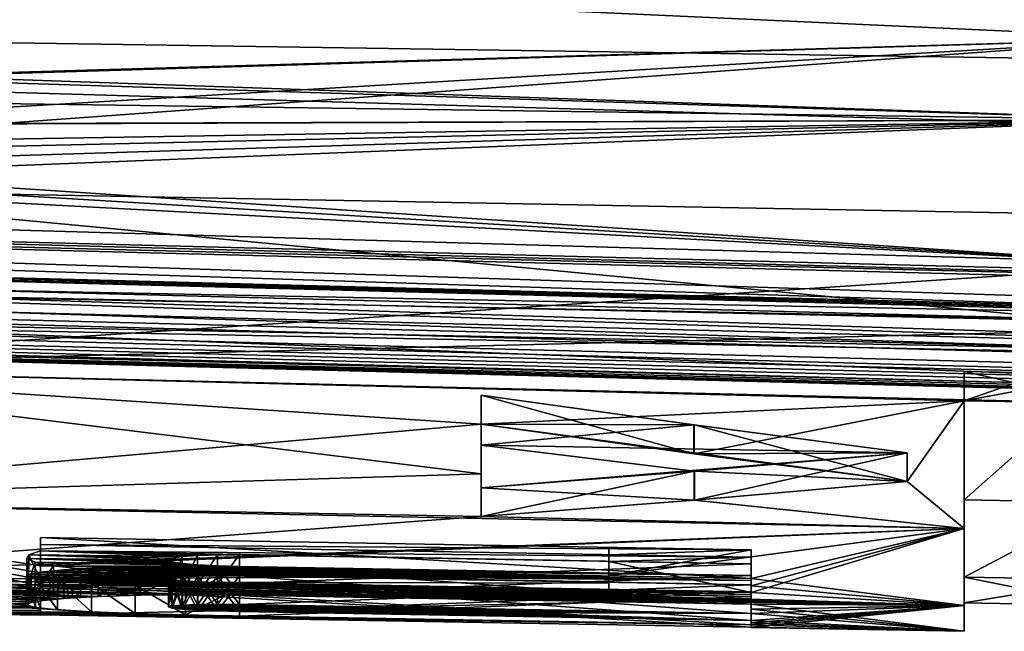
# Model space of a CAD drawing. Header units: metres. Extents: x -31 to 116, y -84 to 84.
# Tile 333 of 656: x 37 to 44, y -61 to -57. Entities that reach past the tile are written whole.
import ezdxf

# ---------------------------------------------------------------- set-up
doc = ezdxf.new("R2010")
doc.units = ezdxf.units.M
doc.layers.add('solid_80010000GA_11_1', color=7, linetype='CONTINUOUS')

msp = doc.modelspace()

# ---------------------------------------------------------------- linework, layer by layer
at = {"layer": 'solid_80010000GA_11_1'}
for points in [[(44.944008, -55.024616, -26.760374), (44.944008, -56.985374, -22.282122), (23.04767, -55.984234, -23.726908)], [(12.5, -55.339149, 19.366802), (103, -56.357498, 23.341595), (103, -58.015087, 18.847979)], [(12.5, -56.648029, 15.116095), (12.5, -55.339149, 19.366802), (103, -58.015087, 18.847979)], [(12.5, -55.339161, -19.366768), (103, -58.015034, -18.848118), (103, -56.357452, -23.341688)], [(12.5, -55.339161, -19.366768), (12.5, -56.648037, -15.116065), (103, -58.015034, -18.848118)], [(44.944008, -57.559288, 20.754623), (44.944008, -55.718426, 25.284042), (24.505907, -56.844608, 21.656111)], [(44.944008, -56.985374, -22.282122), (23.04767, -57.626736, -19.4), (23.04767, -55.984234, -23.726908)], [(12.5, -56.648029, 15.116095), (103, -58.015087, 18.847979), (103, -59.31485, 14.238866)], [(12.5, -57.631004, 10.777947), (12.5, -56.648029, 15.116095), (103, -59.31485, 14.238866)], [(12.5, -56.648037, -15.116065), (103, -59.314892, -14.238695), (103, -58.015034, -18.848118)], [(12.5, -56.648037, -15.116065), (12.5, -57.631008, -10.77793), (103, -59.314892, -14.238695)], [(44.944008, -57.559288, 20.754623), (24.505907, -56.844608, 21.656111), (23.04767, -56.86322, 21.535429)], [(44.944008, -57.559288, 20.754623), (23.04767, -56.86322, 21.535429), (23.04767, -57.254906, 20.471352)], [(44.944008, -56.985374, -22.282122), (23.5, -57.635067, -19.4), (23.04767, -57.626736, -19.4)], [(31.5, -57.782387, -19.4), (23.5, -57.635067, -19.4), (44.944008, -56.985374, -22.282122)], [(44.944008, -56.985374, -22.282122), (33.5, -57.81921, -19.4), (31.5, -57.782387, -19.4)], [(33.5, -57.81921, -19.4), (44.944008, -56.985374, -22.282122), (44.944008, -58.58165, -17.663977)], [(44.944008, -57.559288, 20.754623), (23.04767, -57.254906, 20.471352), (23.04767, -57.626736, 19.4)], [(44.944008, -57.559288, 20.754623), (23.04767, -57.626736, 19.4), (23.5, -57.635067, 19.4)], [(31.5, -57.782387, 19.4), (44.944008, -57.559288, 20.754623), (23.5, -57.635067, 19.4)], [(31.5, -57.782387, 19.4), (33.5, -57.81921, 19.4), (44.944008, -57.559288, 20.754623)], [(33.5, -57.81921, 19.4), (33.749901, -57.907051, 19.150099), (44.944008, -57.559288, 20.754623)], [(33.749901, -57.907051, 19.150099), (34, -57.993755, 18.9), (44.944008, -57.559288, 20.754623)], [(34, -57.993755, 18.9), (44.944008, -59.031609, 16.09643), (44.944008, -57.559288, 20.754623)], [(12.5, -57.631004, 10.777947), (103, -59.31485, 14.238866), (103, -60.248985, 9.542415)], [(12.5, -58.28233, 6.377097), (12.5, -57.631004, 10.777947), (103, -60.248985, 9.542415)], [(12.5, -57.631008, -10.77793), (103, -60.248993, -9.542366), (103, -59.314892, -14.238695)], [(12.5, -57.631008, -10.77793), (12.5, -58.28233, -6.377097), (103, -60.248993, -9.542366)], [(13, -57.79845, 6.326239), (12.5, -58.28233, 6.377097), (92, -60.352726, 6.594704)], [(13, -57.79845, -6.326239), (92, -59.855804, -6.542476), (12.5, -58.28233, -6.377097)], [(13, -57.850716, 5.828978), (92, -59.90807, 6.045215), (12.5, -58.334595, 5.879836)], [(13, -57.850716, -5.828978), (12.5, -58.334595, -5.879836), (92, -60.404987, -6.097443)], [(13, -57.79845, 6.326239), (92, -60.352726, 6.594704), (92, -59.855804, 6.542476)], [(92, -59.90807, -6.045215), (92, -59.855804, -6.542476), (13, -57.79845, -6.326239)], [(13, -57.850716, -5.828978), (92, -59.90807, -6.045215), (13, -57.79845, -6.326239)], [(13, -57.79845, 6.326239), (92, -59.855804, 6.542476), (13, -57.850716, 5.828978)], [(13, -57.850716, -5.828978), (92, -60.404987, -6.097443), (92, -59.90807, -6.045215)], [(92, -59.855804, 6.542476), (92, -59.90807, 6.045215), (13, -57.850716, 5.828978)], [(33.749725, -57.90699, -19.150274), (33.5, -57.81921, -19.4), (44.944008, -58.58165, -17.663977)], [(34, -57.993755, -18.9), (33.749725, -57.90699, -19.150274), (44.944008, -58.58165, -17.663977)], [(34, -59.301441, 14.276676), (44.944008, -59.031609, 16.09643), (34, -57.993755, 18.9)], [(34, -59.301441, -14.276676), (34, -57.993755, -18.9), (44.944008, -58.58165, -17.663977)], [(13, -58.050327, 3.292632), (12.5, -58.536209, 3.318096), (92, -60.615154, 3.427049)], [(13, -58.050327, -3.292632), (92, -60.11618, -3.400899), (12.5, -58.536209, -3.318096)], [(13, -58.050327, 3.292632), (92, -60.615154, 3.427049), (92, -60.11618, 3.400899)], [(92, -60.142349, -2.901584), (92, -60.11618, -3.400899), (13, -58.050327, -3.292632)], [(13, -58.076496, -2.793317), (92, -60.142349, -2.901584), (13, -58.050327, -3.292632)], [(13, -58.050327, 3.292632), (92, -60.11618, 3.400899), (13, -58.076496, 2.793317)], [(13, -58.076496, 2.793317), (92, -60.142349, 2.901584), (12.5, -58.562374, 2.818781)], [(13, -58.076496, -2.793317), (12.5, -58.562374, -2.818781), (92, -60.641323, -2.927734)], [(13, -58.076496, -2.793317), (92, -60.641323, -2.927734), (92, -60.142349, -2.901584)], [(92, -60.11618, 3.400899), (92, -60.142349, 2.901584), (13, -58.076496, 2.793317)], [(52.250004, -59.668968, 0.5), (13, -58.143097, 0.5), (12.5, -58.62804, 0.5)], [(52.250004, -59.668968, -0.5), (12.5, -58.62804, -0.5), (13, -58.143097, -0.5)], [(13, -58.143097, -0.5), (92, -60.211784, 0.5), (92, -60.211784, -0.5)], [(52.250004, -59.668968, -0.5), (13, -58.143097, -0.5), (92, -60.211784, -0.5)], [(13, -58.143097, -0.5), (13, -58.143097, 0.5), (92, -60.211784, 0.5)], [(92, -60.709896, 0.5), (92, -60.211784, 0.5), (13, -58.143097, 0.5)], [(52.250004, -59.668968, 0.5), (92, -60.709896, 0.5), (13, -58.143097, 0.5)], [(12.5, -58.28233, -6.377097), (92, -60.352726, -6.594704), (103, -60.248993, -9.542366)], [(92, -60.352726, 6.594704), (12.5, -58.28233, 6.377097), (103, -60.248985, 9.542415)], [(92, -59.855804, -6.542476), (92, -60.352726, -6.594704), (12.5, -58.28233, -6.377097)], [(12.5, -58.334595, -5.879836), (12.5, -58.449436, -4.60007), (103, -60.811893, -4.786809)], [(92, -60.404987, -6.097443), (12.5, -58.334595, -5.879836), (103, -60.811893, -4.786809)], [(12.5, -58.334595, 5.879836), (92, -60.404987, 6.097443), (103, -60.811905, 4.78665)], [(12.5, -58.449436, 4.60007), (12.5, -58.334595, 5.879836), (103, -60.811905, 4.78665)], [(92, -59.90807, 6.045215), (92, -60.404987, 6.097443), (12.5, -58.334595, 5.879836)], [(12.5, -58.449436, -4.60007), (12.5, -58.536209, -3.318096), (103, -60.811893, -4.786809)], [(92, -60.615154, 3.427049), (12.5, -58.449436, 4.60007), (103, -60.811905, 4.78665)], [(92, -60.615154, 3.427049), (12.5, -58.536209, 3.318096), (12.5, -58.449436, 4.60007)], [(12.5, -58.536209, -3.318096), (92, -60.615154, -3.427049), (103, -60.811893, -4.786809)], [(92, -60.11618, -3.400899), (92, -60.615154, -3.427049), (12.5, -58.536209, -3.318096)], [(12.5, -58.562374, 2.818781), (92, -60.641323, 2.927734), (92, -60.709896, 0.5)], [(12.5, -58.606678, 1.659715), (12.5, -58.562374, 2.818781), (92, -60.709896, 0.5)], [(92, -60.142349, 2.901584), (92, -60.641323, 2.927734), (12.5, -58.562374, 2.818781)], [(92, -60.641323, -2.927734), (12.5, -58.562374, -2.818781), (12.5, -58.606678, -1.659715)], [(12.5, -58.606678, 1.659715), (92, -60.709896, 0.5), (52.250004, -59.668968, 0.5)], [(52.250004, -59.668968, 0.5), (12.5, -58.62804, 0.5), (12.5, -58.606678, 1.659715)], [(92, -60.641323, -2.927734), (12.5, -58.606678, -1.659715), (12.5, -58.62804, -0.5)], [(44.5, -59.555668, -14), (34, -59.301441, -14.276676), (44.944008, -58.58165, -17.663977)], [(92, -60.641323, -2.927734), (12.5, -58.62804, -0.5), (52.250004, -59.668968, -0.5)], [(43.5, -59.537735, 14), (44.944008, -59.031609, 16.09643), (34, -59.301441, 14.276676)], [(43.5, -59.537735, 14), (44.5, -59.555668, 14), (44.944008, -59.031609, 16.09643)], [(40.099998, -60.053425, -11.272638), (34, -60.240959, -9.566088), (34, -59.301441, -14.276676)], [(44.5, -59.555668, -14), (43.5, -59.537735, -14), (34, -59.301441, -14.276676)], [(40.099998, -59.703316, -13), (34, -59.301441, -14.276676), (43.5, -59.537735, -14)], [(40.099998, -59.703316, -13), (40.099998, -60.053425, -11.272638), (34, -59.301441, -14.276676)], [(40.099998, -59.703316, 13), (34, -59.301441, 14.276676), (34, -60.240959, 9.566088)], [(40.099998, -59.703316, 13), (43.5, -59.537735, 14), (34, -59.301441, 14.276676)], [(43.5, -59.332233, -14), (43.5, -59.537735, -14), (44.5, -59.555668, -14)], [(43.5, -60.235565, -9.380269), (43.5, -59.537735, -14), (43.5, -59.332233, -14)], [(44.5, -59.350166, -14), (43.5, -59.332233, -14), (44.5, -59.555668, -14)], [(43.5, -59.332233, 14), (43.5, -59.537735, 14), (43.5, -60.438046, 9.379955)], [(43.5, -59.332233, 14), (44.5, -59.350166, 14), (43.5, -59.537735, 14)], [(43.5, -60.235565, 9.380269), (43.5, -59.332233, 14), (43.5, -60.438046, 9.379955)], [(43.5, -60.235565, -9.380269), (43.5, -59.332233, -14), (44.5, -59.350166, -14)], [(43.5, -60.235565, 9.380269), (44.5, -59.350166, 14), (43.5, -59.332233, 14)], [(44.5, -59.350166, 14), (44.5, -59.555668, 14), (43.5, -59.537735, 14)], [(43.5, -60.235565, -9.380269), (44.5, -59.350166, -14), (44.5, -60.253235, -9.380241)], [(43.5, -60.235565, 9.380269), (44.5, -60.253235, 9.380241), (44.5, -59.350166, 14)], [(40.099998, -59.498585, 13), (40.099998, -59.703316, 13), (40.099998, -60.053425, 11.272638)], [(41.596809, -59.707508, 12.135818), (40.099998, -59.703316, 13), (40.099998, -59.498585, 13)], [(40.099998, -59.84988, 11.272671), (40.099998, -59.498585, 13), (40.099998, -60.053425, 11.272638)], [(40.099998, -59.498585, -13), (40.099998, -59.703316, -13), (41.596828, -59.911617, -12.135806)], [(40.099998, -59.84988, -11.272671), (40.099998, -59.703316, -13), (40.099998, -59.498585, -13)], [(41.599339, -59.707848, -12.134356), (40.099998, -59.498585, -13), (41.596828, -59.911617, -12.135806)], [(41.596809, -59.707508, 12.135818), (40.099998, -59.498585, 13), (40.099998, -59.84988, 11.272671)], [(40.099998, -59.84988, -11.272671), (40.099998, -59.498585, -13), (41.599339, -59.707848, -12.134356)], [(40.099998, -59.703316, -13), (43.5, -59.537735, -14), (43.099998, -60.107582, -11.267949)], [(41.599342, -59.911957, 12.134355), (43.5, -59.537735, 14), (40.099998, -59.703316, 13)], [(41.599342, -59.911957, 12.134355), (43.099998, -60.107582, 11.267949), (43.5, -59.537735, 14)], [(43.099998, -60.107582, -11.267949), (43.5, -59.537735, -14), (43.5, -60.438046, -9.379955)], [(43.099998, -60.107582, 11.267949), (43.5, -60.438046, 9.379955), (43.5, -59.537735, 14)], [(43.5, -60.235565, -9.380269), (43.5, -60.438046, -9.379955), (43.5, -59.537735, -14)], [(40.099998, -60.053425, 11.272638), (40.099998, -59.703316, 13), (34, -60.240959, 9.566088)], [(41.596809, -59.707508, 12.135818), (41.599342, -59.911957, 12.134355), (40.099998, -59.703316, 13)], [(41.596828, -59.911617, -12.135806), (40.099998, -59.703316, -13), (43.099998, -60.107582, -11.267949)], [(40.099998, -59.84988, -11.272671), (40.099998, -60.053425, -11.272638), (40.099998, -59.703316, -13)], [(41.596809, -59.707508, 12.135818), (40.099998, -59.84988, 11.272671), (43.099998, -59.904057, 11.267949)], [(40.099998, -59.84988, -11.272671), (41.599339, -59.707848, -12.134356), (43.099998, -59.904057, -11.267949)], [(41.596809, -59.707508, 12.135818), (43.099998, -59.904057, 11.267949), (41.599342, -59.911957, 12.134355)], [(41.599339, -59.707848, -12.134356), (41.596828, -59.911617, -12.135806), (43.099998, -60.107582, -11.267949)], [(43.099998, -59.904057, -11.267949), (41.599339, -59.707848, -12.134356), (43.099998, -60.107582, -11.267949)], [(40.099998, -59.84988, 11.272671), (40.099998, -60.053425, 11.272638), (40.099998, -60.353565, 9.535898)], [(40.099998, -60.151043, 9.535898), (40.099998, -59.84988, 11.272671), (40.099998, -60.353565, 9.535898)], [(40.099998, -59.84988, -11.272671), (40.099998, -60.151043, -9.535898), (40.099998, -60.053425, -11.272638)], [(43.099998, -59.904057, 11.267949), (40.099998, -59.84988, 11.272671), (40.099998, -60.151043, 9.535898)], [(40.099998, -59.84988, -11.272671), (43.099998, -59.904057, -11.267949), (41.600391, -60.033886, -10.402149)], [(40.099998, -59.84988, -11.272671), (41.600391, -60.033886, -10.402149), (40.099998, -60.151043, -9.535898)], [(43.099998, -59.904057, 11.267949), (40.099998, -60.151043, 9.535898), (41.601871, -60.033764, 10.403005)], [(43.099998, -59.904057, 11.267949), (43.099998, -60.107582, 11.267949), (41.599342, -59.911957, 12.134355)], [(41.600391, -60.033886, -10.402149), (43.099998, -59.904057, -11.267949), (41.60186, -60.236767, -10.402997)], [(43.099998, -59.904057, -11.267949), (43.099998, -60.107582, -11.267949), (41.60186, -60.236767, -10.402997)], [(43.099998, -59.904057, 11.267949), (41.601871, -60.033764, 10.403005), (43.099998, -60.107582, 11.267949)], [(40.099998, -60.053425, -11.272638), (40.099998, -60.353565, -9.535898), (34, -60.240959, -9.566088)], [(40.099998, -60.353565, 9.535898), (40.099998, -60.053425, 11.272638), (34, -60.240959, 9.566088)], [(41.601871, -60.033764, 10.403005), (40.099998, -60.151043, 9.535898), (41.600388, -60.236889, 10.402148)], [(41.600391, -60.033886, -10.402149), (41.60186, -60.236767, -10.402997), (40.099998, -60.353565, -9.535898)], [(40.099998, -60.151043, -9.535898), (41.600391, -60.033886, -10.402149), (40.099998, -60.353565, -9.535898)], [(40.099998, -60.151043, -9.535898), (40.099998, -60.353565, -9.535898), (40.099998, -60.053425, -11.272638)], [(41.601871, -60.033764, 10.403005), (41.600388, -60.236889, 10.402148), (43.099998, -60.107582, 11.267949)], [(43.099998, -60.107582, 11.267949), (41.600388, -60.236889, 10.402148), (43.5, -60.438046, 9.379955)], [(41.60186, -60.236767, -10.402997), (43.099998, -60.107582, -11.267949), (43.5, -60.438046, -9.379955)], [(40.099998, -60.151043, 9.535898), (40.099998, -60.353565, 9.535898), (41.600388, -60.236889, 10.402148)], [(36.903851, -60.850086, -4.892578), (34, -60.806816, -4.797378), (34, -60.240959, -9.566088)], [(40.099998, -60.353565, -9.535898), (43.5, -60.438046, -9.379955), (34, -60.240959, -9.566088)], [(37, -60.701122, -6.5), (34, -60.240959, -9.566088), (43.5, -60.438046, -9.379955)], [(36.916348, -60.822998, -5.22086), (36.903851, -60.850086, -4.892578), (34, -60.240959, -9.566088)], [(37, -60.796391, -5.538517), (36.916348, -60.822998, -5.22086), (34, -60.240959, -9.566088)], [(37, -60.75066, -6.019447), (37, -60.796391, -5.538517), (34, -60.240959, -9.566088)], [(37, -60.701122, -6.5), (37, -60.75066, -6.019447), (34, -60.240959, -9.566088)], [(40.099998, -60.353565, 9.535898), (34, -60.240959, 9.566088), (34, -60.806816, 4.797378)], [(40.099998, -60.353565, -9.535898), (41.60186, -60.236767, -10.402997), (43.5, -60.438046, -9.379955)], [(41.600388, -60.236889, 10.402148), (40.099998, -60.353565, 9.535898), (43.5, -60.438046, 9.379955)], [(43.5, -60.779774, 4.70425), (43.5, -60.235565, 9.380269), (43.5, -60.438046, 9.379955)], [(43.5, -60.235565, -9.380269), (43.5, -60.779774, -4.70425), (43.5, -60.438046, -9.379955)], [(43.5, -60.235565, -9.380269), (44.5, -60.253235, -9.380241), (43.5, -60.779774, -4.70425)], [(43.5, -60.779774, 4.70425), (44.5, -60.253235, 9.380241), (43.5, -60.235565, 9.380269)], [(43.5, -60.779774, -4.70425), (44.5, -60.253235, -9.380241), (44.5, -60.797283, -4.704228)], [(43.5, -60.779774, 4.70425), (44.5, -60.797283, 4.704228), (44.5, -60.253235, 9.380241)], [(40.099998, -60.353565, 9.535898), (34, -60.806816, 4.797378), (43.5, -60.438046, 9.379955)], [(41, -60.771343, 6.5), (43.5, -60.438046, 9.379955), (34, -60.806816, 4.797378)], [(42, -60.788898, -6.5), (37, -60.701122, -6.5), (43.5, -60.438046, -9.379955)], [(41, -60.771343, 6.5), (42, -60.788898, 6.5), (43.5, -60.438046, 9.379955)], [(42, -60.88752, 5.5), (43.5, -60.980419, 4.703999), (43.5, -60.438046, 9.379955)], [(42, -60.840263, 6.000203), (42, -60.88752, 5.5), (43.5, -60.438046, 9.379955)], [(42, -60.788898, 6.5), (42, -60.840263, 6.000203), (43.5, -60.438046, 9.379955)], [(42, -60.788898, -6.5), (43.5, -60.438046, -9.379955), (43.5, -60.980419, -4.703999)], [(43.5, -60.779774, 4.70425), (43.5, -60.438046, 9.379955), (43.5, -60.980419, 4.703999)], [(43.5, -60.779774, -4.70425), (43.5, -60.980419, -4.703999), (43.5, -60.438046, -9.379955)], [(37, -60.499947, -6.5), (37, -60.701122, -6.5), (42, -60.788898, -6.5)], [(37, -60.549648, -6.019448), (37, -60.701122, -6.5), (37, -60.499947, -6.5)], [(37, -60.499947, -6.5), (42, -60.788898, -6.5), (42, -60.587723, -6.5)], [(37, -60.549648, -6.019448), (37, -60.499947, -6.5), (42, -60.587723, -6.5)], [(37, -60.549648, -6.019448), (37, -60.75066, -6.019447), (37, -60.701122, -6.5)], [(37, -60.549648, -6.019448), (37, -60.595531, -5.538517), (37, -60.75066, -6.019447)], [(37, -60.549648, -6.019448), (42, -60.587723, -6.5), (42, -60.639259, -6.000204)], [(37, -60.549648, -6.019448), (42, -60.639259, -6.000204), (37, -60.595531, -5.538517)], [(36.91663, -60.622105, -5.222748), (36.903717, -60.649273, -4.894444), (36.916348, -60.822998, -5.22086)], [(36.91663, -60.622105, -5.222748), (37.900002, -60.658024, -5.000126), (36.903717, -60.649273, -4.894444)], [(36.91663, -60.622105, -5.222748), (36.916348, -60.822998, -5.22086), (37, -60.796391, -5.538517)], [(36.91663, -60.622105, -5.222748), (37, -60.796391, -5.538517), (37, -60.595531, -5.538517)], [(36.91663, -60.622105, -5.222748), (37, -60.595531, -5.538517), (37.99559, -60.63485, -5.29403)], [(36.91663, -60.622105, -5.222748), (37.99559, -60.63485, -5.29403), (37.9245, -60.645576, -5.154591)], [(36.91663, -60.622105, -5.222748), (37.9245, -60.645576, -5.154591), (37.900002, -60.658024, -5.000126)], [(37, -60.595531, -5.538517), (37, -60.796391, -5.538517), (37, -60.75066, -6.019447)], [(37, -60.595531, -5.538517), (38.400002, -60.623577, -5.5), (38.245571, -60.623169, -5.475554)], [(37, -60.595531, -5.538517), (42, -60.686672, -5.5), (38.400002, -60.623577, -5.5)], [(37, -60.595531, -5.538517), (38.245571, -60.623169, -5.475554), (38.105728, -60.627117, -5.404232)], [(37, -60.595531, -5.538517), (38.105728, -60.627117, -5.404232), (37.99559, -60.63485, -5.29403)], [(37, -60.595531, -5.538517), (42, -60.639259, -6.000204), (42, -60.686672, -5.5)], [(37.99559, -60.63485, -5.29403), (38.105728, -60.627117, -5.404232), (37.998123, -60.835339, -5.297481)], [(38.105728, -60.627117, -5.404232), (38.108109, -60.827736, -5.405954), (37.998123, -60.835339, -5.297481)], [(38.105728, -60.627117, -5.404232), (38.245571, -60.623169, -5.475554), (38.108109, -60.827736, -5.405954)], [(38.245571, -60.623169, -5.475554), (38.246437, -60.823956, -5.475834), (38.108109, -60.827736, -5.405954)], [(38.245571, -60.623169, -5.475554), (38.400002, -60.623577, -5.5), (38.246437, -60.823956, -5.475834)], [(38.400002, -60.623577, -5.5), (38.400002, -60.824425, -5.5), (38.246437, -60.823956, -5.475834)], [(42, -60.686672, -5.5), (38.400002, -60.824425, -5.5), (38.400002, -60.623577, -5.5)], [(41, -60.570168, 6.5), (41, -60.771343, 6.5), (41, -60.822723, 6.000203)], [(41, -60.570168, 6.5), (42, -60.587723, 6.5), (41, -60.771343, 6.5)], [(41, -60.621719, 6.000204), (41, -60.570168, 6.5), (41, -60.822723, 6.000203)], [(41, -60.621719, 6.000204), (42, -60.587723, 6.5), (41, -60.570168, 6.5)], [(42, -60.587723, 6.5), (42, -60.788898, 6.5), (41, -60.771343, 6.5)], [(41, -60.621719, 6.000204), (42, -60.639259, 6.000204), (42, -60.587723, 6.5)], [(41, -60.621719, 6.000204), (41, -60.822723, 6.000203), (41, -60.869995, 5.5)], [(41, -60.621719, 6.000204), (41, -60.869995, 5.5), (41, -60.669144, 5.5)], [(41, -60.621719, 6.000204), (41, -60.669144, 5.5), (42, -60.639259, 6.000204)], [(42, -60.587723, 6.5), (42, -60.639259, 6.000204), (42, -60.788898, 6.5)], [(42, -60.587723, -6.5), (42, -60.788898, -6.5), (42, -60.840263, -6.000203)], [(42, -60.639259, -6.000204), (42, -60.587723, -6.5), (42, -60.840263, -6.000203)], [(36.903717, -60.649273, -4.894444), (36.903851, -60.850086, -4.892578), (36.916348, -60.822998, -5.22086)], [(36.903717, -60.649273, -4.894444), (36.962841, -60.675575, -4.570385), (36.903851, -60.850086, -4.892578)], [(36.903717, -60.649273, -4.894444), (37.900002, -60.658024, -5.000126), (37.924473, -60.671013, -4.845484)], [(36.903717, -60.649273, -4.894444), (37.924473, -60.671013, -4.845484), (37.995731, -60.683369, -4.705778)], [(36.903717, -60.649273, -4.894444), (37.995731, -60.683369, -4.705778), (38.105991, -60.693783, -4.595574)], [(36.903717, -60.649273, -4.894444), (38.105991, -60.693783, -4.595574), (36.962841, -60.675575, -4.570385)], [(36.962841, -60.675575, -4.570385), (36.963089, -60.876232, -4.569547), (36.903851, -60.850086, -4.892578)], [(36.962841, -60.675575, -4.570385), (37.091259, -60.699909, -4.267064), (36.963089, -60.876232, -4.569547)], [(36.962841, -60.675575, -4.570385), (38.245743, -60.701504, -4.524391), (38.400002, -60.705997, -4.5)], [(36.962841, -60.675575, -4.570385), (38.400002, -60.705997, -4.5), (37.091259, -60.699909, -4.267064)], [(36.962841, -60.675575, -4.570385), (38.105991, -60.693783, -4.595574), (38.245743, -60.701504, -4.524391)], [(37.9245, -60.645576, -5.154591), (37.925571, -60.846119, -5.157853), (37.900002, -60.858799, -5.000283)], [(37.900002, -60.658024, -5.000126), (37.9245, -60.645576, -5.154591), (37.900002, -60.858799, -5.000283)], [(37.900002, -60.658024, -5.000126), (37.900002, -60.858799, -5.000283), (37.925484, -60.871986, -4.842414)], [(37.924473, -60.671013, -4.845484), (37.900002, -60.658024, -5.000126), (37.925484, -60.871986, -4.842414)], [(37.995731, -60.683369, -4.705778), (37.924473, -60.671013, -4.845484), (37.925484, -60.871986, -4.842414)], [(37.9245, -60.645576, -5.154591), (37.99559, -60.63485, -5.29403), (37.925571, -60.846119, -5.157853)], [(37.995731, -60.683369, -4.705778), (37.925484, -60.871986, -4.842414), (37.998257, -60.884266, -4.702339)], [(37.99559, -60.63485, -5.29403), (37.998123, -60.835339, -5.297481), (37.925571, -60.846119, -5.157853)], [(38.105991, -60.693783, -4.595574), (37.995731, -60.683369, -4.705778), (37.998257, -60.884266, -4.702339)], [(38.105991, -60.693783, -4.595574), (37.998257, -60.884266, -4.702339), (38.108364, -60.894466, -4.593861)], [(38.245743, -60.701504, -4.524391), (38.105991, -60.693783, -4.595574), (38.108364, -60.894466, -4.593861)], [(42, -60.686672, -5.5), (42, -60.88752, -5.5), (38.400002, -60.824425, -5.5)], [(41, -60.669144, 5.5), (42, -60.686672, 5.5), (42, -60.639259, 6.000204)], [(41, -60.669144, 5.5), (41, -60.869995, 5.5), (42, -60.88752, 5.5)], [(41, -60.669144, 5.5), (42, -60.88752, 5.5), (42, -60.686672, 5.5)], [(42, -60.639259, 6.000204), (42, -60.840263, 6.000203), (42, -60.788898, 6.5)], [(42, -60.639259, 6.000204), (42, -60.686672, 5.5), (42, -60.840263, 6.000203)], [(42, -60.639259, -6.000204), (42, -60.840263, -6.000203), (42, -60.88752, -5.5)], [(42, -60.639259, -6.000204), (42, -60.88752, -5.5), (42, -60.686672, -5.5)], [(42, -60.686672, 5.5), (42, -60.88752, 5.5), (42, -60.840263, 6.000203)], [(36.934765, -60.756264, -3.321066), (36.901031, -60.975365, -2.944376), (36.93565, -60.956486, -3.325084)], [(36.934765, -60.756264, -3.321066), (36.90123, -60.775368, -2.939236), (36.901031, -60.975365, -2.944376)], [(36.934765, -60.756264, -3.321066), (37.900002, -60.789776, -2.99999), (36.90123, -60.775368, -2.939236)], [(36.996277, -60.745632, 3.528736), (36.996307, -60.946014, 3.52882), (36.9104, -60.963894, 3.17632)], [(36.910416, -60.763603, 3.176461), (36.996277, -60.745632, 3.528736), (36.9104, -60.963894, 3.17632)], [(36.911617, -60.781479, 2.813663), (36.910416, -60.763603, 3.176461), (36.9104, -60.963894, 3.17632)], [(38.246269, -60.77058, 3.47578), (36.996277, -60.745632, 3.528736), (36.910416, -60.763603, 3.176461)], [(37.925526, -60.78233, 3.157717), (36.910416, -60.763603, 3.176461), (36.911617, -60.781479, 2.813663)], [(38.107975, -60.772091, 3.405858), (38.246269, -60.77058, 3.47578), (36.910416, -60.763603, 3.176461)], [(37.998043, -60.776142, 3.297371), (38.107975, -60.772091, 3.405858), (36.910416, -60.763603, 3.176461)], [(37.925526, -60.78233, 3.157717), (37.998043, -60.776142, 3.297371), (36.910416, -60.763603, 3.176461)], [(37.064648, -60.737682, -3.683253), (36.934765, -60.756264, -3.321066), (36.93565, -60.956486, -3.325084)], [(37.064648, -60.737682, -3.683253), (38.105434, -60.77224, -3.40402), (36.934765, -60.756264, -3.321066)], [(36.934765, -60.756264, -3.321066), (38.105434, -60.77224, -3.40402), (37.995361, -60.776337, -3.293715)], [(36.934765, -60.756264, -3.321066), (37.995361, -60.776337, -3.293715), (37.924408, -60.78244, -3.15431)], [(36.934765, -60.756264, -3.321066), (37.924408, -60.78244, -3.15431), (37.900002, -60.789776, -2.99999)], [(37.064648, -60.737682, -3.683253), (36.93565, -60.956486, -3.325084), (37.065365, -60.938034, -3.684654)], [(37.091259, -60.699909, -4.267064), (37.091221, -60.90041, -4.26713), (36.963089, -60.876232, -4.569547)], [(36.996277, -60.745632, 3.528736), (37.164066, -60.72905, 3.849984), (36.996307, -60.946014, 3.52882)], [(42, -60.803955, 4.000135), (37.164066, -60.72905, 3.849984), (36.996277, -60.745632, 3.528736)], [(38.400002, -60.771851, 3.5), (42, -60.803955, 4.000135), (36.996277, -60.745632, 3.528736)], [(38.246269, -60.77058, 3.47578), (38.400002, -60.771851, 3.5), (36.996277, -60.745632, 3.528736)], [(37.164066, -60.72905, 3.849984), (37.164303, -60.929485, 3.850325), (36.996307, -60.946014, 3.52882)], [(37.064648, -60.737682, -3.683253), (37.281967, -60.921894, -4), (37.281967, -60.721432, -4)], [(37.064648, -60.737682, -3.683253), (37.281967, -60.721432, -4), (42, -60.803955, -4.000135)], [(37.064648, -60.737682, -3.683253), (37.065365, -60.938034, -3.684654), (37.281967, -60.921894, -4)], [(37.064648, -60.737682, -3.683253), (38.400002, -60.771851, -3.5), (38.24535, -60.770626, -3.475482)], [(37.064648, -60.737682, -3.683253), (42, -60.834793, -3.5), (38.400002, -60.771851, -3.5)], [(37.064648, -60.737682, -3.683253), (38.24535, -60.770626, -3.475482), (38.105434, -60.77224, -3.40402)], [(37.064648, -60.737682, -3.683253), (42, -60.803955, -4.000135), (42, -60.834793, -3.5)], [(37.091259, -60.699909, -4.267064), (37.281967, -60.721432, -4), (37.091221, -60.90041, -4.26713)], [(37.281967, -60.721432, -4), (37.281967, -60.921894, -4), (37.091221, -60.90041, -4.26713)], [(37.091259, -60.699909, -4.267064), (42, -60.769005, -4.5), (42, -60.803955, -4.000135)], [(37.091259, -60.699909, -4.267064), (38.400002, -60.705997, -4.5), (42, -60.769005, -4.5)], [(37.091259, -60.699909, -4.267064), (42, -60.803955, -4.000135), (37.281967, -60.721432, -4)], [(37.164066, -60.72905, 3.849984), (37.40411, -60.715443, 4.121696), (37.164303, -60.929485, 3.850325)], [(42, -60.803955, 4.000135), (37.40411, -60.715443, 4.121696), (37.164066, -60.72905, 3.849984)], [(37.40411, -60.715443, 4.121696), (37.404564, -60.915916, 4.1221), (37.164303, -60.929485, 3.850325)], [(37.40411, -60.715443, 4.121696), (37.701981, -60.706326, 4.327693), (37.404564, -60.915916, 4.1221)], [(37.40411, -60.715443, 4.121696), (42, -60.769005, 4.5), (37.701981, -60.706326, 4.327693)], [(42, -60.803955, 4.000135), (42, -60.769005, 4.5), (37.40411, -60.715443, 4.121696)], [(37.701981, -60.706326, 4.327693), (37.702621, -60.906826, 4.328029), (37.404564, -60.915916, 4.1221)], [(37.701981, -60.706326, 4.327693), (38.040565, -60.702976, 4.456299), (37.702621, -60.906826, 4.328029)], [(37.701981, -60.706326, 4.327693), (42, -60.769005, 4.5), (38.040565, -60.702976, 4.456299)], [(38.040565, -60.702976, 4.456299), (38.041103, -60.903515, 4.456431), (37.702621, -60.906826, 4.328029)], [(38.040565, -60.702976, 4.456299), (38.400002, -60.705997, 4.5), (38.041103, -60.903515, 4.456431)], [(38.040565, -60.702976, 4.456299), (42, -60.769005, 4.5), (38.400002, -60.705997, 4.5)], [(38.400002, -60.705997, 4.5), (38.400002, -60.906574, 4.5), (38.041103, -60.903515, 4.456431)], [(38.245743, -60.701504, -4.524391), (38.108364, -60.894466, -4.593861), (38.246517, -60.902077, -4.524139)], [(38.245743, -60.701504, -4.524391), (38.246517, -60.902077, -4.524139), (38.400002, -60.906574, -4.5)], [(38.245743, -60.701504, -4.524391), (38.400002, -60.906574, -4.5), (38.400002, -60.705997, -4.5)], [(42, -60.769005, 4.5), (38.400002, -60.906574, 4.5), (38.400002, -60.705997, 4.5)], [(38.400002, -60.705997, -4.5), (38.400002, -60.906574, -4.5), (42, -60.969582, -4.5)], [(38.400002, -60.705997, -4.5), (42, -60.969582, -4.5), (42, -60.769005, -4.5)], [(41, -60.822723, 6.000203), (41, -60.771343, 6.5), (34, -60.806816, 4.797378)], [(37.358654, -61.024212, -1.92037), (36, -61.028645, -0.5), (34, -60.806816, -4.797378)], [(37.120243, -61.009884, -2.217553), (37.358654, -61.024212, -1.92037), (34, -60.806816, -4.797378)], [(36.964054, -60.993446, -2.566336), (37.120243, -61.009884, -2.217553), (34, -60.806816, -4.797378)], [(36.901031, -60.975365, -2.944376), (36.964054, -60.993446, -2.566336), (34, -60.806816, -4.797378)], [(36.93565, -60.956486, -3.325084), (36.901031, -60.975365, -2.944376), (34, -60.806816, -4.797378)], [(37.065365, -60.938034, -3.684654), (36.93565, -60.956486, -3.325084), (34, -60.806816, -4.797378)], [(37.281967, -60.921894, -4), (37.065365, -60.938034, -3.684654), (34, -60.806816, -4.797378)], [(37.091221, -60.90041, -4.26713), (37.281967, -60.921894, -4), (34, -60.806816, -4.797378)], [(36.963089, -60.876232, -4.569547), (37.091221, -60.90041, -4.26713), (34, -60.806816, -4.797378)], [(36.903851, -60.850086, -4.892578), (36.963089, -60.876232, -4.569547), (34, -60.806816, -4.797378)], [(37.164303, -60.929485, 3.850325), (34, -60.806816, 4.797378), (34, -60.995781)], [(42, -60.88752, 5.5), (34, -60.806816, 4.797378), (43.5, -60.980419, 4.703999)], [(38.400002, -60.906574, 4.5), (43.5, -60.980419, 4.703999), (34, -60.806816, 4.797378)], [(41, -60.869995, 5.5), (34, -60.806816, 4.797378), (42, -60.88752, 5.5)], [(41, -60.869995, 5.5), (41, -60.822723, 6.000203), (34, -60.806816, 4.797378)], [(38.041103, -60.903515, 4.456431), (38.400002, -60.906574, 4.5), (34, -60.806816, 4.797378)], [(37.702621, -60.906826, 4.328029), (38.041103, -60.903515, 4.456431), (34, -60.806816, 4.797378)], [(37.404564, -60.915916, 4.1221), (37.702621, -60.906826, 4.328029), (34, -60.806816, 4.797378)], [(37.164303, -60.929485, 3.850325), (37.404564, -60.915916, 4.1221), (34, -60.806816, 4.797378)], [(36.90123, -60.775368, -2.939236), (36.964054, -60.993446, -2.566336), (36.901031, -60.975365, -2.944376)], [(36.90123, -60.775368, -2.939236), (36.965183, -60.793522, -2.562624), (36.964054, -60.993446, -2.566336)], [(36.90123, -60.775368, -2.939236), (37.900002, -60.789776, -2.99999), (37.924458, -60.797653, -2.845533)], [(36.90123, -60.775368, -2.939236), (37.924458, -60.797653, -2.845533), (37.995609, -60.805367, -2.705946)], [(36.90123, -60.775368, -2.939236), (37.995609, -60.805367, -2.705946), (38.105793, -60.812141, -2.59572)], [(36.90123, -60.775368, -2.939236), (38.105793, -60.812141, -2.59572), (36.965183, -60.793522, -2.562624)], [(36.911617, -60.781479, 2.813663), (36.9104, -60.963894, 3.17632), (36.911644, -60.981739, 2.813455)], [(36.911617, -60.781479, 2.813663), (36.911644, -60.981739, 2.813455), (37, -60.998505, 2.461483)], [(37, -60.798309, 2.461483), (36.911617, -60.781479, 2.813663), (37, -60.998505, 2.461483)], [(37.998238, -60.805527, 2.702366), (36.911617, -60.781479, 2.813663), (37, -60.798309, 2.461483)], [(37.900002, -60.789848, 3.00021), (37.925526, -60.78233, 3.157717), (36.911617, -60.781479, 2.813663)], [(37.925476, -60.797863, 2.84243), (37.900002, -60.789848, 3.00021), (36.911617, -60.781479, 2.813663)], [(37.998238, -60.805527, 2.702366), (37.925476, -60.797863, 2.84243), (36.911617, -60.781479, 2.813663)], [(36.965183, -60.793522, -2.562624), (37.120243, -61.009884, -2.217553), (36.964054, -60.993446, -2.566336)], [(36.965183, -60.793522, -2.562624), (37.121372, -60.809883, -2.215708), (37.120243, -61.009884, -2.217553)], [(36.965183, -60.793522, -2.562624), (38.245579, -60.817524, -2.524444), (38.400002, -60.821198, -2.5)], [(36.965183, -60.793522, -2.562624), (38.400002, -60.821198, -2.5), (37.121372, -60.809883, -2.215708)], [(36.965183, -60.793522, -2.562624), (38.105793, -60.812141, -2.59572), (38.245579, -60.817524, -2.524444)], [(37, -60.798309, 2.461483), (37, -60.998505, 2.461483), (37, -61.016006, 1.980803)], [(37, -60.815868, 1.980804), (37, -60.798309, 2.461483), (37, -61.016006, 1.980803)], [(38.108315, -60.812172, 2.593896), (37.998238, -60.805527, 2.702366), (37, -60.798309, 2.461483)], [(38.246445, -60.817505, 2.524163), (38.108315, -60.812172, 2.593896), (37, -60.798309, 2.461483)], [(38.400002, -60.821198, 2.5), (38.246445, -60.817505, 2.524163), (37, -60.798309, 2.461483)], [(42, -60.884087, 2.5), (38.400002, -60.821198, 2.5), (37, -60.798309, 2.461483)], [(42, -60.902561, 2.000067), (42, -60.884087, 2.5), (37, -60.798309, 2.461483)], [(37, -60.815868, 1.980804), (42, -60.902561, 2.000067), (37, -60.798309, 2.461483)], [(37, -60.815868, 1.980804), (37, -61.016006, 1.980803), (37, -61.029716, 1.5)], [(37, -60.815868, 1.980804), (37, -61.029716, 1.5), (37, -60.829628, 1.5)], [(37, -60.815868, 1.980804), (37, -60.829628, 1.5), (42, -60.902561, 2.000067)], [(37, -60.829628, 1.5), (37, -61.029716, 1.5), (42, -61.11702, 1.5)], [(37, -60.829628, 1.5), (42, -61.11702, 1.5), (42, -60.916927, 1.5)], [(37, -60.829628, 1.5), (42, -60.916927, 1.5), (42, -60.902561, 2.000067)], [(37.121372, -60.809883, -2.215708), (37.358654, -61.024212, -1.92037), (37.120243, -61.009884, -2.217553)], [(37.121372, -60.809883, -2.215708), (37.359467, -60.824108, -1.919588), (37.358654, -61.024212, -1.92037)], [(37.121372, -60.809883, -2.215708), (38.400002, -60.821198, -2.5), (42, -60.884087, -2.5)], [(42, -60.902561, -2.000067), (37.121372, -60.809883, -2.215708), (42, -60.884087, -2.5)], [(42, -60.902561, -2.000067), (37.359467, -60.824108, -1.919588), (37.121372, -60.809883, -2.215708)], [(37.359467, -60.824108, -1.919588), (37.665314, -61.036419, -1.692239), (37.358654, -61.024212, -1.92037)], [(37.359467, -60.824108, -1.919588), (37.665741, -60.836216, -1.691999), (37.665314, -61.036419, -1.692239)], [(42, -60.916927, -1.5), (37.665741, -60.836216, -1.691999), (37.359467, -60.824108, -1.919588)], [(42, -60.902561, -2.000067), (42, -60.916927, -1.5), (37.359467, -60.824108, -1.919588)], [(37.665741, -60.836216, -1.691999), (38.020573, -61.046394, -1.548782), (37.665314, -61.036419, -1.692239)], [(37.665741, -60.836216, -1.691999), (38.020733, -60.846222, -1.54874), (38.020573, -61.046394, -1.548782)], [(42, -60.916927, -1.5), (38.020733, -60.846222, -1.54874), (37.665741, -60.836216, -1.691999)], [(37.900002, -60.789848, 3.00021), (37.924385, -60.982742, 3.154236), (37.925526, -60.78233, 3.157717)], [(37.924408, -60.78244, -3.15431), (37.925533, -60.982632, -3.157734), (37.900002, -60.990128, -3.000135)], [(37.900002, -60.789776, -2.99999), (37.924408, -60.78244, -3.15431), (37.900002, -60.990128, -3.000135)], [(37.900002, -60.789776, -2.99999), (37.900002, -60.990128, -3.000135), (37.925526, -60.998119, -2.842288)], [(37.924458, -60.797653, -2.845533), (37.900002, -60.789776, -2.99999), (37.925526, -60.998119, -2.842288)], [(37.900002, -60.789848, 3.00021), (37.900002, -60.990055, 2.999912), (37.924385, -60.982742, 3.154236)], [(37.925476, -60.797863, 2.84243), (37.900002, -60.990055, 2.999912), (37.900002, -60.789848, 3.00021)], [(37.925476, -60.797863, 2.84243), (37.924477, -60.997906, 2.845477), (37.900002, -60.990055, 2.999912)], [(37.925526, -60.78233, 3.157717), (37.924385, -60.982742, 3.154236), (37.995327, -60.976662, 3.293664)], [(37.924408, -60.78244, -3.15431), (37.995361, -60.776337, -3.293715), (37.925533, -60.982632, -3.157734)], [(37.995609, -60.805367, -2.705946), (37.924458, -60.797653, -2.845533), (37.925526, -60.998119, -2.842288)], [(37.925476, -60.797863, 2.84243), (37.995621, -61.005596, 2.705927), (37.924477, -60.997906, 2.845477)], [(37.998238, -60.805527, 2.702366), (37.995621, -61.005596, 2.705927), (37.925476, -60.797863, 2.84243)], [(37.925526, -60.78233, 3.157717), (37.995327, -60.976662, 3.293664), (37.998043, -60.776142, 3.297371)], [(37.995609, -60.805367, -2.705946), (37.925526, -60.998119, -2.842288), (37.998333, -61.005764, -2.702237)], [(37.995361, -60.776337, -3.293715), (37.998085, -60.976463, -3.29743), (37.925533, -60.982632, -3.157734)], [(37.925571, -60.846119, -5.157853), (37.998123, -60.835339, -5.297481), (43.5, -60.980419, -4.703999)], [(37.998043, -60.776142, 3.297371), (37.995327, -60.976662, 3.293664), (38.105404, -60.97258, 3.403996)], [(37.995361, -60.776337, -3.293715), (38.105434, -60.77224, -3.40402), (37.998085, -60.976463, -3.29743)], [(38.105793, -60.812141, -2.59572), (37.995609, -60.805367, -2.705946), (37.998333, -61.005764, -2.702237)], [(37.998238, -60.805527, 2.702366), (38.105793, -61.012352, 2.595721), (37.995621, -61.005596, 2.705927)], [(37.998043, -60.776142, 3.297371), (38.105404, -60.97258, 3.403996), (38.107975, -60.772091, 3.405858)], [(38.105434, -60.77224, -3.40402), (38.108009, -60.972431, -3.405883), (37.998085, -60.976463, -3.29743)], [(37.998123, -60.835339, -5.297481), (38.108109, -60.827736, -5.405954), (43.5, -60.980419, -4.703999)], [(38.108315, -60.812172, 2.593896), (38.105793, -61.012352, 2.595721), (37.998238, -60.805527, 2.702366)], [(38.105793, -60.812141, -2.59572), (37.998333, -61.005764, -2.702237), (38.108383, -61.012386, -2.593848)], [(38.107975, -60.772091, 3.405858), (38.105404, -60.97258, 3.403996), (38.245338, -60.970982, 3.475479)], [(38.105434, -60.77224, -3.40402), (38.24535, -60.770626, -3.475482), (38.108009, -60.972431, -3.405883)], [(38.245579, -60.817524, -2.524444), (38.105793, -60.812141, -2.59572), (38.108383, -61.012386, -2.593848)], [(38.108315, -60.812172, 2.593896), (38.245571, -61.017727, 2.524446), (38.105793, -61.012352, 2.595721)], [(38.107975, -60.772091, 3.405858), (38.245338, -60.970982, 3.475479), (38.246269, -60.77058, 3.47578)], [(38.24535, -60.770626, -3.475482), (38.246258, -60.970936, -3.475777), (38.108009, -60.972431, -3.405883)], [(38.108109, -60.827736, -5.405954), (38.246437, -60.823956, -5.475834), (43.5, -60.980419, -4.703999)], [(38.246445, -60.817505, 2.524163), (38.245571, -61.017727, 2.524446), (38.108315, -60.812172, 2.593896)], [(38.245579, -60.817524, -2.524444), (38.108383, -61.012386, -2.593848), (38.246445, -61.017708, -2.524163)], [(38.246269, -60.77058, 3.47578), (38.245338, -60.970982, 3.475479), (38.400002, -60.972214, 3.5)], [(38.24535, -60.770626, -3.475482), (38.400002, -60.771851, -3.5), (38.246258, -60.970936, -3.475777)], [(38.400002, -60.821198, 2.5), (38.245571, -61.017727, 2.524446), (38.246445, -60.817505, 2.524163)], [(38.400002, -60.821198, 2.5), (38.400002, -61.021397, 2.5), (38.245571, -61.017727, 2.524446)], [(38.245579, -60.817524, -2.524444), (38.246445, -61.017708, -2.524163), (38.400002, -61.021397, -2.5)], [(38.245579, -60.817524, -2.524444), (38.400002, -61.021397, -2.5), (38.400002, -60.821198, -2.5)], [(38.400002, -60.771851, -3.5), (38.400002, -60.972214, -3.5), (38.246258, -60.970936, -3.475777)], [(38.246269, -60.77058, 3.47578), (38.400002, -60.972214, 3.5), (38.400002, -60.771851, 3.5)], [(38.246437, -60.823956, -5.475834), (42, -60.88752, -5.5), (43.5, -60.980419, -4.703999)], [(38.246437, -60.823956, -5.475834), (38.400002, -60.824425, -5.5), (42, -60.88752, -5.5)], [(42, -60.769005, 4.5), (42, -60.969582, 4.5), (38.400002, -60.906574, 4.5)], [(38.400002, -60.771851, 3.5), (38.400002, -60.972214, 3.5), (42, -61.035152, 3.5)], [(38.400002, -60.771851, 3.5), (42, -61.035152, 3.5), (42, -60.834793, 3.5)], [(42, -60.834793, -3.5), (38.400002, -60.972214, -3.5), (38.400002, -60.771851, -3.5)], [(38.400002, -60.771851, 3.5), (42, -60.834793, 3.5), (42, -60.803955, 4.000135)], [(42, -60.884087, 2.5), (38.400002, -61.021397, 2.5), (38.400002, -60.821198, 2.5)], [(38.400002, -60.821198, -2.5), (38.400002, -61.021397, -2.5), (42, -61.084286, -2.5)], [(42, -60.884087, -2.5), (38.400002, -60.821198, -2.5), (42, -61.084286, -2.5)], [(42, -60.834793, -3.5), (42, -61.035152, -3.5), (38.400002, -60.972214, -3.5)], [(42, -60.803955, 4.000135), (42, -60.969582, 4.5), (42, -60.769005, 4.5)], [(42, -60.769005, -4.5), (42, -60.969582, -4.5), (42, -61.004417, -4.000134)], [(42, -60.803955, -4.000135), (42, -60.769005, -4.5), (42, -61.004417, -4.000134)], [(42, -60.840263, -6.000203), (42, -60.788898, -6.5), (43.5, -60.980419, -4.703999)], [(42, -60.803955, 4.000135), (42, -61.004417, 4.000134), (42, -60.969582, 4.5)], [(42, -60.834793, 3.5), (42, -61.004417, 4.000134), (42, -60.803955, 4.000135)], [(42, -60.803955, -4.000135), (42, -61.004417, -4.000134), (42, -61.035152, -3.5)], [(42, -60.803955, -4.000135), (42, -61.035152, -3.5), (42, -60.834793, -3.5)], [(42, -60.834793, 3.5), (42, -61.035152, 3.5), (42, -61.004417, 4.000134)], [(43.5, -60.779774, 4.70425), (43.5, -60.980419, 4.703999), (43.5, -61.161579)], [(43.5, -60.961548), (43.5, -60.779774, 4.70425), (43.5, -61.161579)], [(43.5, -60.779774, -4.70425), (43.5, -60.961548), (43.5, -60.980419, -4.703999)], [(43.5, -60.779774, -4.70425), (44.5, -60.797283, -4.704228), (44.5, -60.979004)], [(43.5, -60.779774, -4.70425), (44.5, -60.979004), (43.5, -60.961548)], [(43.5, -60.961548), (44.5, -60.797283, 4.704228), (43.5, -60.779774, 4.70425)], [(43.5, -60.961548), (44.5, -60.979004), (44.5, -60.797283, 4.704228)], [(37, -60.846066, -0.5), (37, -61.046101, -0.5), (42, -61.133381, -0.5)], [(37, -60.846066, -0.5), (42, -61.133381, -0.5), (42, -60.933342, -0.5)], [(37, -60.846066, 0.5), (37, -61.046101, 0.5), (37, -61.048149)], [(37, -60.846066, 0.5), (42, -60.933342, 0.5), (37, -61.046101, 0.5)], [(37, -60.848118), (37, -60.846066, 0.5), (37, -61.048149)], [(37, -60.848118), (37, -61.046101, -0.5), (37, -60.846066, -0.5)], [(37, -60.846066, -0.5), (42, -60.933342, -0.5), (42, -60.935394)], [(37, -60.848118), (37, -60.846066, -0.5), (42, -60.935394)], [(37, -60.848118), (42, -60.933342, 0.5), (37, -60.846066, 0.5)], [(37, -60.848118), (37, -61.048149), (37, -61.046101, -0.5)], [(37, -60.848118), (42, -60.935394), (42, -60.933342, 0.5)], [(37.900002, -60.858799, -5.000283), (37.925571, -60.846119, -5.157853), (43.5, -60.980419, -4.703999)], [(37.925484, -60.871986, -4.842414), (37.900002, -60.858799, -5.000283), (43.5, -60.980419, -4.703999)], [(37.998257, -60.884266, -4.702339), (37.925484, -60.871986, -4.842414), (43.5, -60.980419, -4.703999)], [(38.108364, -60.894466, -4.593861), (37.998257, -60.884266, -4.702339), (43.5, -60.980419, -4.703999)], [(38.020733, -60.846222, -1.54874), (38.400002, -60.854073, -1.5), (38.020573, -61.046394, -1.548782)], [(38.400002, -60.854073, -1.5), (38.400002, -61.054161, -1.5), (38.020573, -61.046394, -1.548782)], [(42, -60.916927, -1.5), (38.400002, -60.854073, -1.5), (38.020733, -60.846222, -1.54874)], [(42, -60.969582, -4.5), (38.108364, -60.894466, -4.593861), (43.5, -60.980419, -4.703999)], [(42, -60.969582, -4.5), (38.246517, -60.902077, -4.524139), (38.108364, -60.894466, -4.593861)], [(42, -60.969582, -4.5), (38.400002, -60.906574, -4.5), (38.246517, -60.902077, -4.524139)], [(42, -60.916927, -1.5), (38.400002, -61.054161, -1.5), (38.400002, -60.854073, -1.5)], [(42, -60.884087, 2.5), (42, -61.084286, 2.5), (38.400002, -61.021397, 2.5)], [(38.400002, -60.906574, 4.5), (42, -60.969582, 4.5), (43.5, -60.980419, 4.703999)], [(42, -60.88752, -5.5), (42, -60.840263, -6.000203), (43.5, -60.980419, -4.703999)], [(42, -60.902561, 2.000067), (42, -61.084286, 2.5), (42, -60.884087, 2.5)], [(42, -60.884087, -2.5), (42, -61.084286, -2.5), (42, -61.102699, -2.000067)], [(42, -60.902561, -2.000067), (42, -60.884087, -2.5), (42, -61.102699, -2.000067)], [(42, -60.902561, 2.000067), (42, -61.102699, 2.000067), (42, -61.084286, 2.5)], [(42, -60.916927, 1.5), (42, -61.102699, 2.000067), (42, -60.902561, 2.000067)], [(42, -60.902561, -2.000067), (42, -61.102699, -2.000067), (42, -61.11702, -1.5)], [(42, -60.902561, -2.000067), (42, -61.11702, -1.5), (42, -60.916927, -1.5)], [(36.996307, -60.946014, 3.52882), (37.164303, -60.929485, 3.850325), (34, -60.995781)], [(36.9104, -60.963894, 3.17632), (36.996307, -60.946014, 3.52882), (34, -60.995781)], [(36.911644, -60.981739, 2.813455), (36.9104, -60.963894, 3.17632), (34, -60.995781)], [(42, -60.933342, 0.5), (42, -61.133381, 0.5), (37, -61.046101, 0.5)], [(42, -61.035152, 3.5), (37.995327, -60.976662, 3.293664), (37.924385, -60.982742, 3.154236)], [(37.925533, -60.982632, -3.157734), (37.998085, -60.976463, -3.29743), (42, -61.084286, -2.5)], [(42, -61.035152, 3.5), (38.105404, -60.97258, 3.403996), (37.995327, -60.976662, 3.293664)], [(37.998085, -60.976463, -3.29743), (38.108009, -60.972431, -3.405883), (42, -61.084286, -2.5)], [(42, -61.035152, 3.5), (38.245338, -60.970982, 3.475479), (38.105404, -60.97258, 3.403996)], [(38.108009, -60.972431, -3.405883), (38.246258, -60.970936, -3.475777), (42, -61.084286, -2.5)], [(42, -61.035152, 3.5), (38.400002, -60.972214, 3.5), (38.245338, -60.970982, 3.475479)], [(38.246258, -60.970936, -3.475777), (42, -61.035152, -3.5), (42, -61.084286, -2.5)], [(38.246258, -60.970936, -3.475777), (38.400002, -60.972214, -3.5), (42, -61.035152, -3.5)], [(42, -60.916927, -1.5), (42, -61.11702, -1.5), (38.400002, -61.054161, -1.5)], [(42, -60.916927, 1.5), (42, -61.11702, 1.5), (42, -61.102699, 2.000067)], [(42, -60.933342, -0.5), (42, -61.133381, -0.5), (42, -61.135426)], [(42, -60.935394), (42, -60.933342, -0.5), (42, -61.135426)], [(42, -60.933342, 0.5), (42, -60.935394), (42, -61.133381, 0.5)], [(42, -60.935394), (42, -61.135426), (42, -61.133381, 0.5)], [(42, -61.004417, 4.000134), (43.5, -60.980419, 4.703999), (42, -60.969582, 4.5)], [(42, -60.969582, -4.5), (43.5, -60.980419, -4.703999), (43.5, -61.161579)], [(42, -61.004417, -4.000134), (42, -60.969582, -4.5), (43.5, -61.161579)], [(43.5, -60.961548), (43.5, -61.161579), (43.5, -60.980419, -4.703999)], [(37, -60.998505, 2.461483), (36.911644, -60.981739, 2.813455), (34, -60.995781)], [(37, -61.016006, 1.980803), (37, -60.998505, 2.461483), (34, -60.995781)], [(35, -61.011189, 0.5), (37, -61.016006, 1.980803), (34, -60.995781)], [(35, -61.011189, 0.5), (37, -61.029716, 1.5), (37, -61.016006, 1.980803)], [(35, -61.011189, 0.5), (42, -61.11702, 1.5), (37, -61.029716, 1.5)], [(35, -61.011189, 0.5), (36, -61.028645, 0.5), (42, -61.11702, 1.5)], [(37.358654, -61.024212, -1.92037), (37.665314, -61.036419, -1.692239), (36, -61.028645, -0.5)], [(37, -61.046101, 0.5), (42, -61.11702, 1.5), (36, -61.028645, 0.5)], [(37, -61.046101, 0.5), (36, -61.028645, 0.5), (36, -61.030693)], [(37, -61.048149), (36, -61.030693), (36, -61.028645, -0.5)], [(37, -61.046101, -0.5), (36, -61.028645, -0.5), (42, -61.11702, -1.5)], [(37, -61.046101, -0.5), (37, -61.048149), (36, -61.028645, -0.5)], [(38.400002, -61.054161, -1.5), (42, -61.11702, -1.5), (36, -61.028645, -0.5)], [(38.020573, -61.046394, -1.548782), (38.400002, -61.054161, -1.5), (36, -61.028645, -0.5)], [(37.665314, -61.036419, -1.692239), (38.020573, -61.046394, -1.548782), (36, -61.028645, -0.5)], [(37, -61.048149), (37, -61.046101, 0.5), (36, -61.030693)], [(37, -61.046101, 0.5), (42, -61.133381, 0.5), (42, -61.11702, 1.5)], [(42, -61.11702, -1.5), (42, -61.133381, -0.5), (37, -61.046101, -0.5)], [(37.900002, -60.990128, -3.000135), (37.925533, -60.982632, -3.157734), (42, -61.084286, -2.5)], [(42, -61.035152, 3.5), (37.924385, -60.982742, 3.154236), (37.900002, -60.990055, 2.999912)], [(42, -61.035152, 3.5), (37.900002, -60.990055, 2.999912), (37.924477, -60.997906, 2.845477)], [(37.925526, -60.998119, -2.842288), (37.900002, -60.990128, -3.000135), (42, -61.084286, -2.5)], [(42, -61.035152, 3.5), (37.924477, -60.997906, 2.845477), (37.995621, -61.005596, 2.705927)], [(37.998333, -61.005764, -2.702237), (37.925526, -60.998119, -2.842288), (42, -61.084286, -2.5)], [(42, -61.035152, 3.5), (37.995621, -61.005596, 2.705927), (38.105793, -61.012352, 2.595721)], [(38.108383, -61.012386, -2.593848), (37.998333, -61.005764, -2.702237), (42, -61.084286, -2.5)], [(42, -61.035152, 3.5), (38.105793, -61.012352, 2.595721), (38.245571, -61.017727, 2.524446)], [(38.246445, -61.017708, -2.524163), (38.108383, -61.012386, -2.593848), (42, -61.084286, -2.5)], [(42, -61.035152, 3.5), (38.245571, -61.017727, 2.524446), (38.400002, -61.021397, 2.5)], [(38.246445, -61.017708, -2.524163), (42, -61.084286, -2.5), (38.400002, -61.021397, -2.5)], [(42, -61.035152, 3.5), (38.400002, -61.021397, 2.5), (42, -61.084286, 2.5)], [(42, -61.135426), (43.5, -61.161579), (43.5, -60.980419, 4.703999)], [(42, -61.102699, 2.000067), (42, -61.11702, 1.5), (43.5, -60.980419, 4.703999)], [(42, -61.133381, 0.5), (43.5, -60.980419, 4.703999), (42, -61.11702, 1.5)], [(42, -61.084286, 2.5), (42, -61.102699, 2.000067), (43.5, -60.980419, 4.703999)], [(42, -61.035152, 3.5), (42, -61.084286, 2.5), (43.5, -60.980419, 4.703999)], [(42, -61.004417, 4.000134), (42, -61.035152, 3.5), (43.5, -60.980419, 4.703999)], [(42, -61.133381, 0.5), (42, -61.135426), (43.5, -60.980419, 4.703999)], [(42, -61.035152, -3.5), (42, -61.004417, -4.000134), (43.5, -61.161579)], [(42, -61.035152, -3.5), (43.5, -61.161579), (42, -61.084286, -2.5)], [(42, -61.102699, -2.000067), (42, -61.084286, -2.5), (43.5, -61.161579)], [(42, -61.11702, -1.5), (42, -61.102699, -2.000067), (43.5, -61.161579)], [(42, -61.11702, -1.5), (43.5, -61.161579), (42, -61.133381, -0.5)], [(42, -61.135426), (42, -61.133381, -0.5), (43.5, -61.161579)]]:
    msp.add_3dface(points, dxfattribs=at)

doc.saveas('drawing.dxf')
